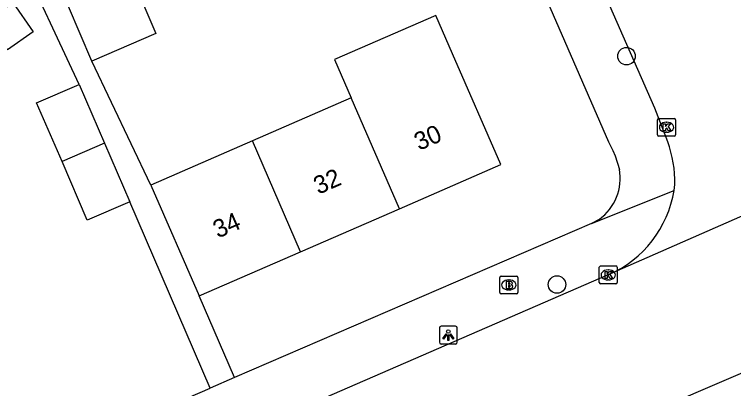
# Model space of a CAD drawing. Extents: x 159353 to 160616, y 385893 to 387321.
# Drawn here: x 159598.16 to 159638.34, y 386419.74 to 386440.65 of the extents above; entities that cross this region are included whole.
import ezdxf

# ---------------------------------------------------------------- set-up
doc = ezdxf.new("R2010")
doc.units = 0
for name, color, linetype in [('IMGEO_Boom', 7, 'Continuous'), ('IMGEO_Brandkraan', 7, 'Continuous'), ('IMGEO_Kolk', 7, 'Continuous'), ('IMGEO_Lichtpunt', 7, 'Continuous'), ('IMGEO_Pand', 7, 'Continuous'), ('IMGEO_Pand_nummerreeks', 7, 'Continuous'), ('IMGEO_Rijbaan_lokaal_gesloten', 7, 'Continuous'), ('IMGEO_Rijbaan_lokaal_open', 7, 'Continuous'), ('IMGEO_Voetpad_open', 7, 'Continuous')]:
    doc.layers.add(name, color=color, linetype=linetype)

msp = doc.modelspace()

# ---------------------------------------------------------------- linework, layer by layer
at = {"layer": 'IMGEO_Boom'}
for centre in [(159632.362, 386438.318), (159628.477, 386425.554)]:
    msp.add_circle(centre, 0.489, dxfattribs=at)
at = {"layer": 'IMGEO_Brandkraan'}
for p, q in [((159625.286, 386425.105), (159625.286, 386425.957)), ((159625.361, 386426.031), (159626.213, 386426.031)), ((159626.287, 386425.957), (159626.287, 386425.105)), ((159625.774, 386425.811), (159625.799, 386425.811)), ((159625.797, 386425.251), (159625.772, 386425.251)), ((159626.213, 386425.031), (159625.361, 386425.031))]:
    msp.add_line(p, q, dxfattribs=at)
for points in [[(159625.286, 386425.105), (159625.286, 386425.957)], [(159625.361, 386426.031), (159626.213, 386426.031)], [(159626.287, 386425.957), (159626.287, 386425.105)], [(159625.634, 386425.731), (159625.634, 386425.331), (159625.847, 386425.331)], [(159625.865, 386425.731), (159625.634, 386425.731)], [(159625.813, 386425.65), (159625.759, 386425.65), (159625.759, 386425.574)], [(159625.759, 386425.574), (159625.812, 386425.574)], [(159625.821, 386425.498), (159625.759, 386425.498), (159625.759, 386425.417)], [(159625.759, 386425.417), (159625.821, 386425.417)], [(159626.213, 386425.031), (159625.361, 386425.031)]]:
    msp.add_lwpolyline(points, dxfattribs=at)
for centre, radius, start, end in [((159625.363, 386425.955), 0.0765, 91.552, 178.448), ((159625.363, 386425.955), 0.0765, 91.552, 178.448), ((159626.211, 386425.955), 0.0765, 1.552, 88.448), ((159626.211, 386425.955), 0.0765, 1.552, 88.448), ((159625.814, 386425.612), 0.0379, 267.8285, 90.9355), ((159625.869, 386425.586), 0.145, 59.4692, 91.5367), ((159625.894, 386425.633), 0.0922, 285.5137, 58.1501), ((159625.899, 386425.441), 0.105, 301.3115, 78.989), ((159625.822, 386425.457), 0.0404, 269.8759, 90.5077), ((159625.853, 386425.582), 0.251, 268.6676, 293.5347), ((159625.363, 386425.107), 0.0765, 181.552, 268.448), ((159625.363, 386425.107), 0.0765, 181.552, 268.448), ((159626.211, 386425.107), 0.0765, 271.552, 358.448), ((159626.211, 386425.107), 0.0765, 271.552, 358.448)]:
    msp.add_arc(centre, radius, start, end, dxfattribs=at)
for centre, major_axis, ratio, start_param, end_param in [((159625.773, 386425.531), (-0.387, 0.002), 0.722429, 4.712389, 7.853982), ((159625.798, 386425.531), (-0.39, 0.002), 0.717154, 1.570796, 4.712389)]:
    msp.add_ellipse(centre, major_axis=major_axis, ratio=ratio, start_param=start_param, end_param=end_param, dxfattribs=at)
at = {"layer": 'IMGEO_Kolk'}
for p, q in [((159634.097, 386433.916), (159634.097, 386434.768)), ((159634.172, 386434.842), (159635.024, 386434.842)), ((159635.098, 386434.768), (159635.098, 386433.916)), ((159634.585, 386434.622), (159634.61, 386434.622)), ((159634.608, 386434.062), (159634.583, 386434.062)), ((159635.024, 386433.842), (159634.172, 386433.842)), ((159630.84, 386425.667), (159630.84, 386426.519)), ((159630.915, 386426.593), (159631.767, 386426.593)), ((159631.328, 386426.373), (159631.353, 386426.373)), ((159631.841, 386426.519), (159631.841, 386425.667)), ((159631.767, 386425.593), (159630.915, 386425.593)), ((159631.351, 386425.813), (159631.326, 386425.813))]:
    msp.add_line(p, q, dxfattribs=at)
for points in [[(159634.097, 386433.916), (159634.097, 386434.768)], [(159634.172, 386434.842), (159635.024, 386434.842)], [(159635.098, 386434.768), (159635.098, 386433.916)], [(159634.418, 386434.542), (159634.541, 386434.542), (159634.541, 386434.391), (159634.671, 386434.542), (159634.835, 386434.542), (159634.689, 386434.391), (159634.842, 386434.142), (159634.69, 386434.142), (159634.605, 386434.306), (159634.541, 386434.239), (159634.541, 386434.142), (159634.418, 386434.142), (159634.418, 386434.542)], [(159635.024, 386433.842), (159634.172, 386433.842)], [(159630.84, 386425.667), (159630.84, 386426.519)], [(159630.915, 386426.593), (159631.767, 386426.593)], [(159631.841, 386426.519), (159631.841, 386425.667)], [(159631.161, 386426.293), (159631.284, 386426.293), (159631.284, 386426.142), (159631.414, 386426.293), (159631.578, 386426.293), (159631.432, 386426.142), (159631.585, 386425.893), (159631.433, 386425.893), (159631.348, 386426.057), (159631.284, 386425.99), (159631.284, 386425.893), (159631.161, 386425.893), (159631.161, 386426.293)], [(159631.767, 386425.593), (159630.915, 386425.593)]]:
    msp.add_lwpolyline(points, dxfattribs=at)
for centre, start, end in [((159634.174, 386434.766), 91.552, 178.448), ((159634.174, 386434.766), 91.552, 178.448), ((159635.022, 386434.766), 1.552, 88.448), ((159635.022, 386434.766), 1.552, 88.448), ((159634.174, 386433.918), 181.552, 268.448), ((159634.174, 386433.918), 181.552, 268.448), ((159635.022, 386433.918), 271.552, 358.448), ((159635.022, 386433.918), 271.552, 358.448), ((159630.917, 386426.517), 91.552, 178.448), ((159630.917, 386426.517), 91.552, 178.448), ((159631.765, 386426.517), 1.552, 88.448), ((159631.765, 386426.517), 1.552, 88.448), ((159630.917, 386425.669), 181.552, 268.448), ((159630.917, 386425.669), 181.552, 268.448), ((159631.765, 386425.669), 271.552, 358.448), ((159631.765, 386425.669), 271.552, 358.448)]:
    msp.add_arc(centre, 0.0765, start, end, dxfattribs=at)
for centre, major_axis, ratio, start_param, end_param in [((159634.584, 386434.342), (-0.387, 0.002), 0.722429, 4.712389, 7.853982), ((159634.609, 386434.342), (-0.39, 0.002), 0.717154, 1.570796, 4.712389), ((159631.327, 386426.093), (-0.387, 0.002), 0.722429, 4.712389, 7.853982), ((159631.352, 386426.093), (-0.39, 0.002), 0.717154, 1.570796, 4.712389)]:
    msp.add_ellipse(centre, major_axis=major_axis, ratio=ratio, start_param=start_param, end_param=end_param, dxfattribs=at)
at = {"layer": 'IMGEO_Lichtpunt'}
for p, q in [((159621.905, 386423.134), (159621.905, 386422.327)), ((159621.905, 386423.134), (159621.905, 386422.327)), ((159622.807, 386423.229), (159621.999, 386423.229)), ((159622.807, 386423.229), (159621.999, 386423.229)), ((159622.901, 386422.327), (159622.901, 386423.134)), ((159622.901, 386422.327), (159622.901, 386423.134)), ((159621.999, 386422.233), (159622.807, 386422.233)), ((159621.999, 386422.233), (159622.807, 386422.233))]:
    msp.add_line(p, q, dxfattribs=at)
for points in [[(159622.279, 386422.798), (159622.318, 386422.77), (159622.13, 386422.508), (159622.092, 386422.535), (159622.279, 386422.798)], [(159622.381, 386422.75), (159622.428, 386422.75), (159622.428, 386422.428), (159622.381, 386422.428), (159622.381, 386422.75)], [(159622.491, 386422.77), (159622.529, 386422.797), (159622.716, 386422.535), (159622.677, 386422.507), (159622.491, 386422.77)]]:
    msp.add_lwpolyline(points, dxfattribs=at)
msp.add_circle((159622.404, 386422.932), 0.0994, dxfattribs=at)
for centre, start, end in [((159621.999, 386423.134), 90, 180), ((159621.999, 386423.134), 90, 180), ((159622.807, 386423.134), 0, 90), ((159622.807, 386423.134), 0, 90), ((159621.999, 386422.327), 180, 270), ((159621.999, 386422.327), 180, 270), ((159622.807, 386422.327), 270, 0), ((159622.807, 386422.327), 270, 360)]:
    msp.add_arc(centre, 0.0946, start, end, dxfattribs=at)
at = {"layer": 'IMGEO_Pand'}
for points in [[(159602.494, 386438.046), (159601.181, 386441.094), (159604.755, 386442.633)], [(159604.755, 386442.633), (159606.068, 386439.586), (159602.494, 386438.046)], [(159598.077, 386441.321), (159599.218, 386439.672), (159597.773, 386438.672), (159596.631, 386440.32), (159598.077, 386441.321)], [(159619.677, 386429.795), (159625.34, 386432.262), (159622.644, 386438.45), (159621.71, 386440.596), (159616.048, 386438.132), (159616.983, 386435.984)], [(159600.824, 386432.427), (159599.407, 386435.712), (159601.776, 386436.734)], [(159601.776, 386436.734), (159603.191, 386433.455)], [(159616.983, 386435.984), (159611.458, 386433.577)], [(159619.677, 386429.795), (159616.983, 386435.984)], [(159611.458, 386433.577), (159605.792, 386431.108)], [(159614.153, 386427.387), (159611.458, 386433.577)], [(159603.191, 386433.455), (159600.824, 386432.427)], [(159603.191, 386433.455), (159604.604, 386430.178)], [(159604.604, 386430.178), (159602.235, 386429.156), (159600.824, 386432.427)], [(159605.792, 386431.108), (159608.488, 386424.919)], [(159614.153, 386427.387), (159619.677, 386429.795)], [(159608.488, 386424.919), (159614.153, 386427.387)]]:
    msp.add_lwpolyline(points, dxfattribs=at)
at = {"layer": 'IMGEO_Rijbaan_lokaal_gesloten'}
for points in [[(159643.844, 386431.591), (159631.378, 386426.107)], [(159631.378, 386426.107), (159608.663, 386416.249), (159594.016, 386409.923), (159593.866, 386409.86), (159593.232, 386409.594)], [(159648.983, 386424.988), (159634.239, 386418.643)]]:
    msp.add_lwpolyline(points, dxfattribs=at)
at = {"layer": 'IMGEO_Rijbaan_lokaal_open'}
for points in [[(159634.668, 386433.53), (159633.939, 386435.409), (159628.914, 386446.866), (159626.856, 386451.606), (159627.432, 386451.889), (159627.466, 386451.906), (159641.176, 386457.852), (159641.398, 386457.902), (159647.026, 386449.493), (159652.366, 386441.411), (159652.967, 386440.51)], [(159635.021, 386430.816), (159635.046, 386430.98), (159635.067, 386431.144)]]:
    msp.add_lwpolyline(points, dxfattribs=at)
for centre, radius, start, end in [((159628, 386431.189), 7.068, 359.6392, 19.3477), ((159628.802, 386431.864), 6.307, 294.1103, 350.4368)]:
    msp.add_arc(centre, radius, start, end, dxfattribs=at)
at = {"layer": 'IMGEO_Voetpad_open'}
for points in [[(159624.218, 386450.973), (159626.632, 386444.407), (159631.354, 386433.532), (159631.603, 386433.04), (159631.733, 386432.748), (159631.965, 386431.993)], [(159601.776, 386436.734), (159598.305, 386444.202)], [(159605.792, 386431.108), (159602.494, 386438.046)], [(159630.408, 386428.973), (159635.021, 386430.816)], [(159609.102, 386419.767), (159604.604, 386430.178)], [(159630.83, 386429.197), (159630.408, 386428.973)], [(159630.408, 386428.973), (159610.46, 386420.354)], [(159610.46, 386420.354), (159608.488, 386424.919)], [(159610.46, 386420.354), (159609.102, 386419.767)], [(159591.946, 386412.355), (159609.102, 386419.767)]]:
    msp.add_lwpolyline(points, dxfattribs=at)
msp.add_arc((159629.191, 386431.491), 2.819, 305.5431, 10.2688, dxfattribs=at)

# ---------------------------------------------------------------- texts
at = {"layer": 'IMGEO_Pand_nummerreeks'}
for s, p in [('30', (159620.77, 386433.02)), ('32', (159615.148, 386430.569)), ('34', (159609.532, 386428.122))]:
    msp.add_text(s, height=1, rotation=23.5444, dxfattribs=at).set_placement(p)

doc.saveas('drawing.dxf')
